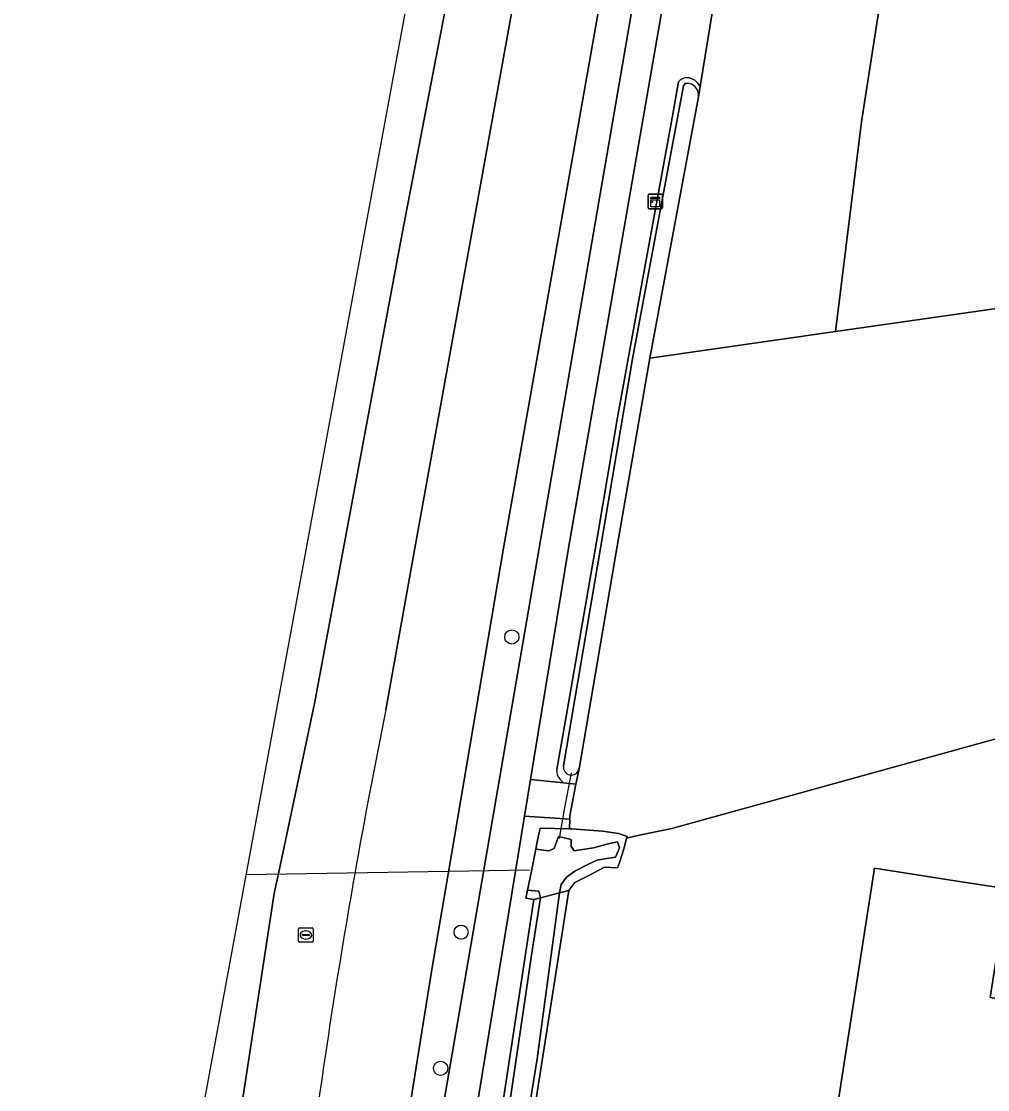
# Model space of a CAD drawing. Extents: x 162510 to 163918, y 388494 to 389774.
# Drawn here: x 162529.3 to 162595.9, y 389212.7 to 389286.2 of the extents above; entities that cross this region are included whole.
import ezdxf

# ---------------------------------------------------------------- set-up
doc = ezdxf.new("R2010")
doc.units = 0
for name, color, linetype in [('IMGEO_Berm_groen', 7, 'Continuous'), ('IMGEO_Boom', 7, 'Continuous'), ('IMGEO_Duiker', 7, 'Continuous'), ('IMGEO_Erf', 7, 'Continuous'), ('IMGEO_Fietspad_gesloten', 7, 'Continuous'), ('IMGEO_Grasland_agrarisch', 7, 'Continuous'), ('IMGEO_Grasland_overig', 7, 'Continuous'), ('IMGEO_Groenvoorziening', 7, 'Continuous'), ('IMGEO_Kast', 7, 'Continuous'), ('IMGEO_Loofbos', 7, 'Continuous'), ('IMGEO_Oever', 7, 'Continuous'), ('IMGEO_Pand', 7, 'Continuous'), ('IMGEO_Rijbaan_lokaal_gesloten', 7, 'Continuous'), ('IMGEO_Rijbaan_lokaal_open', 7, 'Continuous'), ('IMGEO_Rijbaan_regionaal_gesloten', 7, 'Continuous'), ('IMGEO_Rioolput', 7, 'Continuous'), ('IMGEO_Waterloop', 7, 'Continuous')]:
    doc.layers.add(name, color=color, linetype=linetype)

msp = doc.modelspace()

# ---------------------------------------------------------------- linework, layer by layer
at = {"layer": 'IMGEO_Berm_groen'}
for points in [[(162578.291, 389339.209), (162562.528, 389250), (162558.728, 389227.691), (162557.59, 389221.012), (162554.439, 389201.41), (162556.746, 389199.277), (162557.059, 389201.504), (162558.393, 389211.739), (162561.148, 389227.73), (162564.984, 389250), (162573.643, 389300.337), (162582.8, 389349.853), (162587.308, 389370.06), (162590.51, 389382)], [(162554.419, 389238.884), (162556.415, 389250), (162564.726, 389295.972), (162570.086, 389328.346), (162573.379, 389345.609)], [(162566.487, 389328.537), (162555.541, 389271.647), (162551.509, 389250), (162549.518, 389239.311), (162547.006, 389227.506), (162546.737, 389226.244), (162542.42, 389198.072), (162535.591, 389146.194), (162532.774, 389117.585), (162532.37, 389111.58), (162531.945, 389105.576), (162531.883, 389104.725), (162542.611, 389104.527), (162542.248, 389126.195), (162542.247, 389126.251), (162542.46, 389135.692), (162543.227, 389146.814)]]:
    msp.add_lwpolyline(points, dxfattribs=at)
for centre, radius, start, end in [((163015.636, 389145.773), 470.522, 168.58643, 169.98627), ((163016.869, 389145.516), 471.78, 169.98165, 172.27762)]:
    msp.add_arc(centre, radius, start, end, dxfattribs=at)
at = {"layer": 'IMGEO_Boom'}
for centre in [(162563.096, 389243.889), (162559.603, 389223.575), (162558.19, 389214.204)]:
    msp.add_circle(centre, 0.489, dxfattribs=at)
at = {"layer": 'IMGEO_Duiker'}
for points in [[(162567.18, 389234.527), (162566.699, 389232.025), (162566.357, 389230.009)], [(162544.784, 389227.546), (162564.31, 389227.864)]]:
    msp.add_lwpolyline(points, dxfattribs=at)
at = {"layer": 'IMGEO_Erf'}
for points in [[(162597.334, 389237.128), (162574.121, 389230.697), (162571.654, 389230.212), (162571, 389230.043)], [(162571, 389230.043), (162570.831, 389229.366), (162570.5, 389228.374), (162570.367, 389228.01), (162569.475, 389228.043), (162568.35, 389227.448), (162567.424, 389226.985), (162567.013, 389226.448), (162562.784, 389199.385), (162562.558, 389196.812), (162562.318, 389195.488), (162562, 389193.735), (162561.745, 389192.655), (162560.443, 389180.721), (162604.045, 389188.547), (162613.107, 389191.215), (162635.908, 389194.267), (162680.291, 389202.531), (162722.247, 389210.612)]]:
    msp.add_lwpolyline(points, dxfattribs=at)
msp.add_lwpolyline([(162597.194, 389226.557), (162596.027, 389219.078), (162600.29, 389218.412), (162596.235, 389192.428), (162587.795, 389193.746), (162582.854, 389194.517), (162588.077, 389227.98), (162593.018, 389227.209)], close=True, dxfattribs=at)
at = {"layer": 'IMGEO_Fietspad_gesloten'}
msp.add_lwpolyline([(162590.51, 389382), (162587.308, 389370.06), (162582.8, 389349.853), (162573.643, 389300.337), (162564.984, 389250), (162561.148, 389227.73), (162558.393, 389211.739), (162557.059, 389201.504), (162558.98, 389201.185), (162563.35, 389227.764), (162563.969, 389231.546), (162564.383, 389234.079), (162566.987, 389250), (162579.655, 389322.796), (162581.07, 389329.832)], dxfattribs=at)
at = {"layer": 'IMGEO_Grasland_agrarisch'}
msp.add_lwpolyline([(162589.654, 389295.27), (162587.18, 389279.327), (162585.377, 389264.901), (162669.685, 389276.946), (162668.067, 389378.35)], dxfattribs=at)
at = {"layer": 'IMGEO_Grasland_overig'}
msp.add_lwpolyline([(162580.514, 389308.326), (162577.214, 389288.77), (162577.129, 389288.248), (162576.066, 389281.762), (162575.95, 389281.056), (162572.587, 389263.074), (162585.377, 389264.901), (162587.18, 389279.327), (162589.654, 389295.27), (162595.223, 389323.119), (162600.094, 389349.342), (162603.73, 389364.734), (162611.16, 389387.648), (162620.125, 389411.441)], dxfattribs=at)
at = {"layer": 'IMGEO_Groenvoorziening'}
for points in [[(162581.07, 389329.832), (162579.655, 389322.796), (162566.987, 389250), (162564.383, 389234.079), (162566.659, 389233.853), (162566.42, 389234.085)], [(162575.079, 389282.381), (162575.339, 389282.366), (162575.682, 389282.224), (162575.884, 389282.008), (162576.066, 389281.762), (162577.129, 389288.248), (162576.929, 389287.967), (162576.758, 389287.818)], [(162566.198, 389234.764), (162567.09, 389239.854), (162569.014, 389250.958), (162570.366, 389258.982), (162572.209, 389269.078), (162574.132, 389279.619), (162574.583, 389282.091)], [(162564.611, 389225.821), (162564.071, 389225.902), (162564.186, 389226.474), (162564.448, 389227.782), (162564.751, 389229.289), (162564.874, 389229.901), (162565.043, 389230.722), (162567.064, 389230.691), (162567.08, 389231.355), (162563.969, 389231.546), (162563.35, 389227.764), (162558.98, 389201.185), (162558.504, 389197.478), (162562.558, 389196.812), (162562.784, 389199.385), (162561.057, 389198.73)], [(162560.539, 389199.157), (162564.611, 389225.821)]]:
    msp.add_lwpolyline(points, dxfattribs=at)
for centre, radius, start, end in [((162575.288, 389281.454), 0.951, 102.72217, 137.90556), ((162566.98, 389234.644), 0.792, 171.28336, 224.92709)]:
    msp.add_arc(centre, radius, start, end, dxfattribs=at)
at = {"layer": 'IMGEO_Kast'}
for p, q in [((162572.474, 389273.429), (162572.474, 389274.27)), ((162572.474, 389274.27), (162572.474, 389273.429)), ((162572.549, 389274.354), (162573.39, 389274.354)), ((162573.39, 389274.354), (162572.549, 389274.354)), ((162573.474, 389274.279), (162573.474, 389273.438)), ((162573.474, 389273.438), (162573.474, 389274.279)), ((162573.399, 389273.354), (162572.558, 389273.354)), ((162572.558, 389273.354), (162573.399, 389273.354))]:
    msp.add_line(p, q, dxfattribs=at)
for points in [[(162572.669, 389274.144), (162573.269, 389274.144), (162573.269, 389274.059), (162572.669, 389274.059), (162572.669, 389274.144)], [(162572.669, 389273.969), (162573.269, 389273.969), (162573.269, 389273.48), (162572.669, 389273.48), (162572.669, 389273.969)]]:
    msp.add_lwpolyline(points, dxfattribs=at)
msp.add_circle((162572.753, 389273.818), 0.0377, dxfattribs=at)
for centre, start, end in [((162572.552, 389274.276), 92.4484, 184.28452), ((162572.552, 389274.276), 92.4484, 184.28452), ((162573.396, 389274.276), 2.4484, 94.28452), ((162573.396, 389274.276), 2.4484, 94.28452), ((162572.552, 389273.432), 182.4484, 274.28452), ((162572.552, 389273.432), 182.4484, 274.28452), ((162573.396, 389273.432), 272.4484, 4.28452), ((162573.396, 389273.432), 272.4484, 4.28452)]:
    msp.add_arc(centre, 0.0779, start, end, dxfattribs=at)
at = {"layer": 'IMGEO_Loofbos'}
msp.add_lwpolyline([(162669.685, 389276.946), (162585.377, 389264.901), (162572.587, 389263.074), (162570.335, 389250), (162567.721, 389234.817), (162567.514, 389233.767), (162567.085, 389231.584), (162567.08, 389231.355), (162567.064, 389230.691), (162567.226, 389230.689), (162569.342, 389230.524), (162570.434, 389230.358), (162571.029, 389230.16), (162571, 389230.043), (162571.654, 389230.212), (162574.121, 389230.697), (162597.334, 389237.128)], dxfattribs=at)
at = {"layer": 'IMGEO_Oever'}
for points in [[(162574.583, 389282.091), (162574.132, 389279.619), (162572.209, 389269.078), (162570.366, 389258.982), (162569.014, 389250.958), (162567.09, 389239.854), (162566.198, 389234.764)], [(162575.95, 389281.056), (162576.066, 389281.762), (162575.884, 389282.008), (162575.682, 389282.224), (162575.339, 389282.366), (162575.079, 389282.381)], [(162566.651, 389235.023), (162569.196, 389250), (162571.408, 389263.016), (162574.906, 389281.814)], [(162574.906, 389281.814), (162575.063, 389282.004), (162575.308, 389281.972)], [(162566.42, 389234.085), (162566.659, 389233.853), (162567.514, 389233.767), (162567.721, 389234.817)], [(162562.784, 389199.385), (162567.013, 389226.448), (162566.368, 389226.279), (162564.837, 389214.855), (162562.403, 389199.83), (162561.019, 389199.499), (162563.054, 389212.499), (162564.518, 389222.44), (162565.075, 389225.942), (162564.611, 389225.821), (162560.539, 389199.157)]]:
    msp.add_lwpolyline(points, dxfattribs=at)
for points in [[(162567.064, 389230.691), (162565.043, 389230.722), (162564.874, 389229.901), (162564.751, 389229.289), (162565.638, 389229.168), (162566.002, 389229.333), (162566.3, 389230.16), (162567.192, 389229.961), (162567.192, 389229.465), (162567.391, 389229.168), (162568.714, 389229.366), (162569.64, 389229.631), (162570.367, 389229.796), (162570.5, 389229.366), (162570.235, 389228.738), (162569.772, 389228.671), (162568.945, 389228.539), (162568.152, 389228.142), (162567.424, 389227.778), (162566.862, 389227.349), (162566.498, 389226.852), (162566.368, 389226.279), (162567.013, 389226.448), (162567.424, 389226.985), (162568.35, 389227.448), (162569.475, 389228.043), (162570.367, 389228.01), (162570.5, 389228.374), (162570.831, 389229.366), (162571, 389230.043), (162571.029, 389230.16), (162570.434, 389230.358), (162569.342, 389230.524), (162567.226, 389230.689)], [(162564.186, 389226.474), (162564.071, 389225.902), (162564.611, 389225.821), (162565.075, 389225.942), (162564.944, 389226.389)]]:
    msp.add_lwpolyline(points, close=True, dxfattribs=at)
for centre, radius, start, end in [((162575.288, 389281.454), 0.951, 102.72217, 137.90556), ((162575.125, 389281.161), 0.832, 352.77184, 77.27934), ((162567.188, 389234.932), 0.545, 170.3959, 347.80922), ((162566.98, 389234.644), 0.792, 171.28336, 224.92709)]:
    msp.add_arc(centre, radius, start, end, dxfattribs=at)
at = {"layer": 'IMGEO_Pand'}
msp.add_lwpolyline([(162593.018, 389227.209), (162588.077, 389227.98), (162582.854, 389194.517), (162587.795, 389193.746), (162596.235, 389192.428), (162600.29, 389218.412), (162596.027, 389219.078), (162597.194, 389226.557)], close=True, dxfattribs=at)
at = {"layer": 'IMGEO_Rijbaan_lokaal_gesloten'}
for points in [[(162573.379, 389345.609), (162570.086, 389328.346), (162564.726, 389295.972), (162556.415, 389250), (162554.419, 389238.884)], [(162553.237, 389192.101), (162553.428, 389193.804), (162553.918, 389197.788), (162554.121, 389199.435), (162554.439, 389201.41), (162557.59, 389221.012), (162558.728, 389227.691), (162562.528, 389250), (162578.291, 389339.209)]]:
    msp.add_lwpolyline(points, dxfattribs=at)
for centre, radius, start, end in [((163015.636, 389145.773), 470.522, 168.58643, 169.98627), ((163016.869, 389145.516), 471.78, 169.98165, 172.27762)]:
    msp.add_arc(centre, radius, start, end, dxfattribs=at)
at = {"layer": 'IMGEO_Rijbaan_lokaal_open'}
msp.add_lwpolyline([(162567.514, 389233.767), (162566.659, 389233.853), (162564.383, 389234.079), (162563.969, 389231.546), (162567.08, 389231.355), (162567.085, 389231.584)], close=True, dxfattribs=at)
at = {"layer": 'IMGEO_Rijbaan_regionaal_gesloten'}
msp.add_lwpolyline([(162561.104, 389315.915), (162532.949, 389163.461), (162529.369, 389095.844), (162529.323, 389094.968), (162531.162, 389094.886), (162531.883, 389104.725), (162531.945, 389105.576), (162532.37, 389111.58), (162532.774, 389117.585), (162535.591, 389146.194), (162542.42, 389198.072), (162546.737, 389226.244), (162547.006, 389227.506), (162549.518, 389239.311), (162551.509, 389250), (162555.541, 389271.647), (162566.487, 389328.537)], dxfattribs=at)
at = {"layer": 'IMGEO_Rioolput'}
for p, q in [((162548.411, 389222.952), (162548.411, 389223.804)), ((162548.486, 389223.878), (162549.338, 389223.878)), ((162548.67, 389223.372), (162548.67, 389223.384)), ((162549.108, 389223.335), (162548.71, 389223.335)), ((162548.713, 389223.421), (162549.111, 389223.421)), ((162548.899, 389223.658), (162548.924, 389223.658)), ((162549.154, 389223.384), (162549.154, 389223.372)), ((162549.412, 389223.804), (162549.412, 389222.952)), ((162549.338, 389222.878), (162548.486, 389222.878)), ((162548.922, 389223.098), (162548.897, 389223.098))]:
    msp.add_line(p, q, dxfattribs=at)
for points in [[(162548.411, 389222.952), (162548.411, 389223.804)], [(162548.486, 389223.878), (162549.338, 389223.878)], [(162549.412, 389223.804), (162549.412, 389222.952)], [(162549.338, 389222.878), (162548.486, 389222.878)]]:
    msp.add_lwpolyline(points, dxfattribs=at)
for centre, radius, start, end in [((162548.488, 389223.802), 0.0765, 91.55205, 178.44795), ((162548.488, 389223.802), 0.0765, 91.55205, 178.44795), ((162548.71, 389223.381), 0.0403, 85.87752, 175.75265), ((162548.707, 389223.371), 0.0366, 178.93798, 274.71019), ((162549.111, 389223.378), 0.043, 264.86636, 352.45326), ((162549.115, 389223.383), 0.0386, 1.73085, 96.63898), ((162549.336, 389223.802), 0.0765, 1.55205, 88.44795), ((162549.336, 389223.802), 0.0765, 1.55205, 88.44795), ((162548.488, 389222.954), 0.0765, 181.55205, 268.44795), ((162548.488, 389222.954), 0.0765, 181.55205, 268.44795), ((162549.336, 389222.954), 0.0765, 271.55205, 358.44795), ((162549.336, 389222.954), 0.0765, 271.55205, 358.44795)]:
    msp.add_arc(centre, radius, start, end, dxfattribs=at)
for centre, major_axis, ratio, start_param, end_param in [((162548.898, 389223.378), (-0.387, 0.002), 0.722429, 4.712389, 7.853982), ((162548.923, 389223.378), (-0.39, 0.002), 0.717154, 1.570796, 4.712389)]:
    msp.add_ellipse(centre, major_axis=major_axis, ratio=ratio, start_param=start_param, end_param=end_param, dxfattribs=at)
at = {"layer": 'IMGEO_Waterloop'}
for points in [[(162575.308, 389281.972), (162575.063, 389282.004), (162574.906, 389281.814), (162571.408, 389263.016), (162569.196, 389250), (162566.651, 389235.023)], [(162567.721, 389234.817), (162570.335, 389250), (162572.587, 389263.074), (162575.95, 389281.056)]]:
    msp.add_lwpolyline(points, dxfattribs=at)
for points in [[(162568.152, 389228.142), (162568.945, 389228.539), (162569.772, 389228.671), (162570.235, 389228.738), (162570.5, 389229.366), (162570.367, 389229.796), (162569.64, 389229.631), (162568.714, 389229.366), (162567.391, 389229.168), (162567.192, 389229.465), (162567.192, 389229.961), (162566.3, 389230.16), (162566.002, 389229.333), (162565.638, 389229.168), (162564.751, 389229.289), (162564.448, 389227.782), (162564.186, 389226.474), (162564.944, 389226.389), (162565.075, 389225.942), (162566.368, 389226.279), (162566.498, 389226.852), (162566.862, 389227.349), (162567.424, 389227.778)], [(162566.368, 389226.279), (162565.075, 389225.942), (162564.518, 389222.44), (162563.054, 389212.499), (162561.019, 389199.499), (162562.403, 389199.83), (162564.837, 389214.855)]]:
    msp.add_lwpolyline(points, close=True, dxfattribs=at)
for centre, radius, start, end in [((162575.125, 389281.161), 0.832, 352.77184, 77.27934), ((162567.188, 389234.932), 0.545, 170.3959, 347.80922)]:
    msp.add_arc(centre, radius, start, end, dxfattribs=at)

doc.saveas('drawing.dxf')
